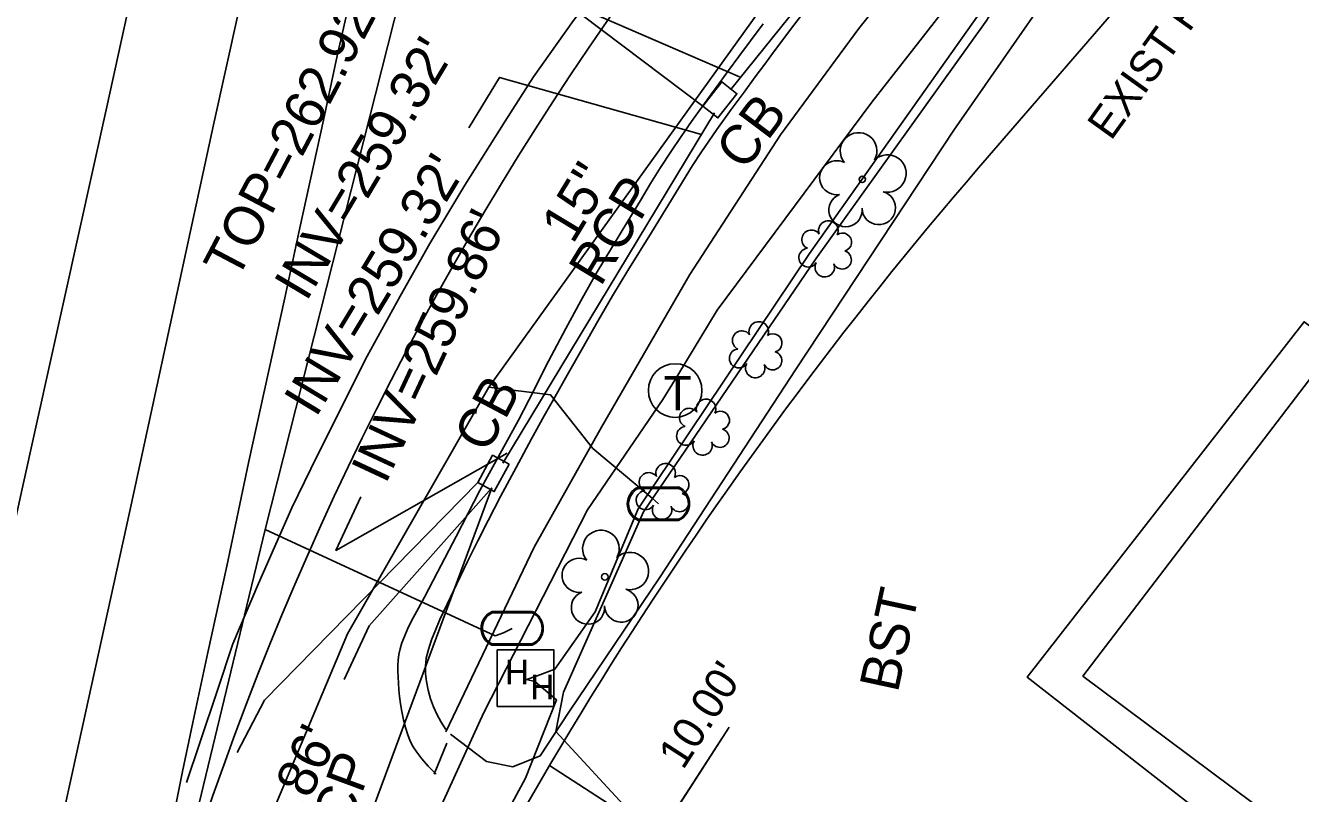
# Model space of a CAD drawing. Extents: x 2100323 to 2109811, y 740376 to 749755.
# Drawn here: x 2106280.8 to 2106410.2, y 744038.4 to 744116.4 of the extents above; entities that cross this region are included whole.
import ezdxf

# ---------------------------------------------------------------- set-up
doc = ezdxf.new("R2010")
doc.units = 0
for name, color, linetype in [('Exist Building', 7, 'Continuous'), ('Exist Horizontal Alignment', 7, 'Continuous'), ('Exist Right of Way Easement Line', 7, 'Continuous'), ('Exist Right of Way Line', 7, 'Continuous'), ('Exist Right of Way Line Text', 7, 'Continuous'), ('Exist Right of Way Width CELL', 7, 'Continuous'), ('Exist Roads Change in Surface', 7, 'Continuous'), ('Exist Roads Change in Surface Text', 7, 'Continuous'), ('Exist Roads Curbs', 7, 'Continuous'), ('Exist Roads EOP', 7, 'Continuous'), ('Exist Roads EOP Other', 7, 'Continuous'), ('Exist Roads EOT', 7, 'Continuous'), ('Exist Structure Minor Catch Basin', 7, 'Continuous'), ('Exist Structure Minor Catch Basin Text', 7, 'Continuous'), ('Exist Structure Minor Catch Basin Top Elevation', 7, 'Continuous'), ('Exist Structure Minor Pipes RCP 12 Inch', 7, 'Continuous'), ('Exist Structure Minor Pipes RCP 12 Inch Invert', 7, 'Continuous'), ('Exist Structure Minor Pipes RCP 12 Inch Leader', 7, 'Continuous'), ('Exist Structure Minor Pipes RCP 12 Inch Text', 7, 'Continuous'), ('Exist Structure Minor Pipes RCP 15 Inch', 7, 'Continuous'), ('Exist Structure Minor Pipes RCP 15 Inch Invert', 7, 'Continuous'), ('Exist Structure Minor Pipes RCP 15 Inch Leader', 7, 'Continuous'), ('Exist Structure Minor Pipes RCP 15 Inch Text', 7, 'Continuous'), ('Exist Utilities Power Hand Hole CELL', 7, 'Continuous'), ('Exist Utilities Power UG Cable SUE LOS B', 7, 'Continuous'), ('Exist Utilities Telephone Manhole CELL', 7, 'Continuous'), ('Exist Utilities Telephone UG Conduit SUE LOS B', 7, 'Continuous'), ('Exist Utilities Water Meter CELL', 7, 'Continuous'), ('Exist Utilities Water UG Line SUE LOS B', 7, 'Continuous'), ('Exist Vegetation Shrub CELL', 7, 'Continuous'), ('Exist Vegetation Tree CELL', 7, 'Continuous')]:
    doc.layers.add(name, color=color, linetype=linetype)

msp = doc.modelspace()

# ---------------------------------------------------------------- linework, layer by layer
at = {"layer": 'Exist Building'}
msp.add_lwpolyline([(2106440.86, 744031.39), (2106445.43, 744040.53), (2106437.58, 744044.74), (2106432.23, 744036.14), (2106417.6, 744043.26), (2106435.47, 744065.49), (2106434.52, 744067.65), (2106448.32, 744090.48), (2106441.4, 744132.07), (2106411.51, 744128.38), (2106416.99, 744088.19), (2106388.09, 744050.33), (2106409.79, 744034.12)], dxfattribs=at)
at = {"layer": 'Exist Horizontal Alignment'}
msp.add_arc((2106606.82, 743931.53), 325, 130.7568, 167.8194, dxfattribs=at)
at = {"layer": 'Exist Right of Way Easement Line'}
msp.add_line((2106367.92, 744019.33), (2106333.96, 744041.24), dxfattribs=at)
at = {"layer": 'Exist Right of Way Line'}
msp.add_line((2106431.45, 744164.35), (2106377.51, 744101.93), dxfattribs=at)
msp.add_arc((2106696.01, 743827.41), 420.48, 139.2411, 156.3398, dxfattribs=at)
at = {"layer": 'Exist Right of Way Width CELL'}
for p in [(2106339.63, 744025.68), (2106345.06, 744034.08)]:
    msp.add_line(p, (2106352.19, 744045.14), dxfattribs=at)
at = {"layer": 'Exist Roads Change in Surface'}
msp.add_lwpolyline([(2106407.23, 744030.85), (2106382.42, 744050.23), (2106410.54, 744086.29), (2106413.72, 744083.93)], dxfattribs=at)
at = {"layer": 'Exist Roads Curbs'}
msp.add_lwpolyline([(2106323.44, 744044.91), (2106322.98, 744045.65), (2106322.56, 744046.41), (2106322.19, 744047.2), (2106321.89, 744048.03), (2106321.66, 744048.91), (2106321.5, 744049.77), (2106321.4, 744050.57), (2106321.37, 744051.32), (2106321.46, 744052.14), (2106321.69, 744053.04), (2106322.01, 744054), (2106322.39, 744054.99), (2106322.85, 744056.08), (2106323.57, 744057.62), (2106324.56, 744059.7), (2106325.66, 744061.96), (2106326.71, 744064.07), (2106327.74, 744066.11), (2106329.01, 744068.57), (2106330.57, 744071.51), (2106332.14, 744074.42), (2106333.43, 744076.76), (2106334.5, 744078.65), (2106335.76, 744080.87), (2106337.27, 744083.55), (2106338.86, 744086.34), (2106340.37, 744088.91), (2106341.93, 744091.49), (2106344.32, 744095.34), (2106348.47, 744102.14), (2106349.33, 744103.44), (2106350.95, 744105.79), (2106352.41, 744107.84), (2106353.72, 744109.61), (2106354.84, 744111.14), (2106355.81, 744112.45), (2106356.7, 744113.65), (2106357.53, 744114.76), (2106358.43, 744115.95), (2106359.53, 744117.4)], dxfattribs=at)
at = {"layer": 'Exist Roads EOP'}
msp.add_lwpolyline([(2106322.47, 744040.37), (2106321.67, 744041.2), (2106321.01, 744041.94), (2106320.5, 744042.59), (2106320.13, 744043.16), (2106319.84, 744043.72), (2106319.58, 744044.37), (2106319.35, 744045.1), (2106319.15, 744045.9), (2106318.98, 744046.72), (2106318.85, 744047.51), (2106318.75, 744048.24), (2106318.68, 744048.94), (2106318.63, 744049.6), (2106318.6, 744050.23), (2106318.59, 744050.82), (2106318.59, 744051.39), (2106318.61, 744051.95), (2106318.69, 744052.52), (2106318.82, 744053.11), (2106319, 744053.71), (2106319.24, 744054.36), (2106319.56, 744055.1), (2106319.97, 744055.93), (2106320.47, 744056.84), (2106321.27, 744058.33), (2106322.61, 744060.88), (2106324.49, 744064.49), (2106326.91, 744069.17), (2106330.83, 744076.29), (2106331.87, 744078.35), (2106333.88, 744082.28), (2106335.63, 744085.61), (2106337.16, 744088.43), (2106338.72, 744091.18), (2106340.37, 744093.94), (2106341.92, 744096.49), (2106343.19, 744098.59), (2106344.21, 744100.31), (2106345.22, 744101.94), (2106346.27, 744103.54), (2106347.33, 744105.1), (2106348.39, 744106.62), (2106349.43, 744108.08), (2106350.39, 744109.41), (2106351.25, 744110.58), (2106352.14, 744111.79), (2106353.18, 744113.21), (2106354.36, 744114.82), (2106355.64, 744116.53)], dxfattribs=at)
at = {"layer": 'Exist Roads EOP Other'}
for points in [[(2106323.46, 744044.68), (2106332.41, 744063.41), (2106339.26, 744075.58), (2106348.22, 744091.08), (2106357.42, 744105.25), (2106365.37, 744116.06), (2106373.78, 744126.63), (2106385.11, 744139.42), (2106391.96, 744146.83)], [(2106323.93, 744044.43), (2106327.59, 744041.66), (2106330.26, 744041.1), (2106333.02, 744042.25), (2106335.93, 744046.66), (2106345.21, 744060.4), (2106358.92, 744081.4), (2106375.01, 744105.73), (2106385.07, 744120.24), (2106392.17, 744130.61), (2106394.64, 744135.53), (2106395.46, 744138.52), (2106395.85, 744140.45), (2106395.54, 744141.73)], [(2106322.27, 744040.36), (2106323.55, 744043.53)]]:
    msp.add_lwpolyline(points, dxfattribs=at)
at = {"layer": 'Exist Roads EOT'}
for points in [[(2106389.68, 744490.59), (2106376.41, 744454.31), (2106363.38, 744416.16), (2106351.42, 744378.16), (2106340.82, 744341.29), (2106330.95, 744300.99), (2106322.76, 744263.95), (2106314.06, 744223.55), (2106306, 744186.12), (2106297.78, 744147.94), (2106289.04, 744108.12), (2106280.47, 744069.34), (2106271.94, 744030.49)], [(2106401, 744488.96), (2106386.92, 744450.43), (2106375.26, 744416.49), (2106362.72, 744377.32), (2106352.27, 744340.72), (2106342.17, 744300.39), (2106333.68, 744262.13), (2106324.98, 744221.85), (2106317.17, 744185.47), (2106308.57, 744145.57), (2106299.86, 744106.29), (2106291.34, 744066.94), (2106283.02, 744029.05)], [(2106333.12, 744208.62), (2106331.17, 744199.41), (2106329.29, 744190.91), (2106327.34, 744182.07), (2106325.97, 744175.66), (2106324.64, 744169.56), (2106321.54, 744155.24), (2106320.03, 744148.17), (2106318.91, 744143), (2106317.62, 744136.19), (2106315.5, 744126.82), (2106313.78, 744119.24), (2106312.44, 744113.27), (2106311.02, 744106.74), (2106308.64, 744095.83), (2106307.11, 744088.72), (2106303.42, 744071.96), (2106301.22, 744061.49), (2106299.3, 744052.71), (2106297.77, 744045.63), (2106296.74, 744040.66), (2106294.82, 744031.22)], [(2106297.14, 744039.52), (2106298.49, 744043.56), (2106300.28, 744048.91), (2106301.85, 744053.6), (2106304.45, 744059.72), (2106307.84, 744067.41), (2106310.39, 744072.69), (2106315.48, 744082.81), (2106318.81, 744088.89), (2106321.81, 744094.23), (2106325.38, 744100.17), (2106329.46, 744106.66), (2106332.33, 744111.16), (2106336.39, 744116.86), (2106340.57, 744122.38), (2106345.16, 744128.42), (2106350.09, 744134.44), (2106354.87, 744140.06), (2106360.09, 744146.12), (2106364.68, 744151.28), (2106368.48, 744155.55)]]:
    msp.add_lwpolyline(points, dxfattribs=at)
at = {"layer": 'Exist Structure Minor Catch Basin'}
for points in [[(2106349.53, 744108.19), (2106351.46, 744110.65), (2106352.99, 744109.44), (2106351.06, 744106.98)], [(2106329.89, 744071.83), (2106328.37, 744069.06), (2106326.68, 744069.99), (2106328.2, 744072.75)]]:
    msp.add_lwpolyline(points, close=True, dxfattribs=at)
at = {"layer": 'Exist Structure Minor Catch Basin Top Elevation'}
for points in [[(2106349.53, 744108.19), (2106320.78, 744129.9), (2106317.99, 744124.59)], [(2106326.68, 744069.99), (2106305.04, 744047.89), (2106302.29, 744042.56)], [(2106326.68, 744069.99), (2106305.04, 744047.89), (2106302.29, 744042.56)]]:
    msp.add_lwpolyline(points, dxfattribs=at)
at = {"layer": 'Exist Structure Minor Pipes RCP 12 Inch'}
msp.add_line((2106298.56, 743989.68), (2106328.11, 744069.45), dxfattribs=at)
at = {"layer": 'Exist Structure Minor Pipes RCP 12 Inch Leader'}
msp.add_lwpolyline([(2106328.11, 744069.45), (2106315.68, 744055.42), (2106313.14, 744049.98)], dxfattribs=at)
at = {"layer": 'Exist Structure Minor Pipes RCP 15 Inch'}
for p, q in [((2106352.35, 744109.83), (2106377.51, 744141.17)), ((2106329.25, 744071.95), (2106350.7, 744107.49))]:
    msp.add_line(p, q, dxfattribs=at)
at = {"layer": 'Exist Structure Minor Pipes RCP 15 Inch Leader'}
for points in [[(2106353.26, 744111.16), (2106326.96, 744122.57), (2106323.89, 744117.42)], [(2106349.38, 744105.29), (2106328.9, 744111.1), (2106325.79, 744105.97)], [(2106329.66, 744072.96), (2106312.3, 744063.09), (2106314.84, 744068.53)]]:
    msp.add_lwpolyline(points, dxfattribs=at)
at = {"layer": 'Exist Utilities Power Hand Hole CELL'}
msp.add_line((2106331.62, 744049.97), (2106331.62, 744049.97), dxfattribs=at)
msp.add_lwpolyline([(2106328.67, 744047.24), (2106334.42, 744047.24), (2106334.42, 744052.99), (2106328.67, 744052.99), (2106328.67, 744047.24)], dxfattribs=at)
at = {"layer": 'Exist Utilities Power UG Cable SUE LOS B'}
for points in [[(2106449.01, 744163.49), (2106437.25, 744165.05), (2106426.87, 744166.72), (2106422.8, 744166.8), (2106419.65, 744165.01), (2106402.99, 744149.31), (2106392.72, 744140.31), (2106385.89, 744130.12), (2106378.36, 744116.91), (2106361, 744092.68), (2106343.5, 744067.01), (2106335.4, 744048.71), (2106334.62, 744044.71), (2106342.3, 744036.37), (2106357.93, 744024.51), (2106377.58, 744009.28), (2106378.09, 744008.46), (2106377.44, 744008.42)], [(2106331.62, 744049.97), (2106332.73, 744050.37), (2106334.51, 744051.04), (2106338.59, 744056.85), (2106342.97, 744067.3), (2106360.34, 744093.21), (2106377.41, 744117.32), (2106380.16, 744125.52), (2106377.09, 744126.89), (2106376.19, 744127.17), (2106373.19, 744124.65)], [(2106309.95, 744000.21), (2106310.79, 744000.39), (2106312.09, 744001.59), (2106314.4, 744005.98), (2106321.19, 744020.77), (2106331.53, 744039.98), (2106334.69, 744047.91), (2106332.49, 744049.79), (2106331.62, 744049.97)]]:
    msp.add_lwpolyline(points, dxfattribs=at)
at = {"layer": 'Exist Utilities Telephone Manhole CELL'}
msp.add_circle((2106346.72, 744079.31), 2.72, dxfattribs=at)
at = {"layer": 'Exist Utilities Telephone UG Conduit SUE LOS B'}
msp.add_lwpolyline([(2106316.54, 744023.08), (2106327.29, 744046.64), (2106337.83, 744067.2), (2106345.48, 744078.39), (2106346.99, 744080.86), (2106350.98, 744087.46), (2106366.66, 744108.58), (2106377.88, 744122.91), (2106389.82, 744143.3), (2106396.66, 744159.61), (2106397.57, 744163.2), (2106397.04, 744165.67), (2106392.01, 744180.5), (2106391.67, 744196.56), (2106386.05, 744220.17), (2106375.74, 744252.06), (2106375.66, 744252.06), (2106378.27, 744267.22), (2106385.68, 744296.51), (2106395.21, 744319.58)], dxfattribs=at)
at = {"layer": 'Exist Utilities Water Meter CELL'}
for p, q in [((2106345.03, 744067.81), (2106345.03, 744067.81)), ((2106330.18, 744055.17), (2106330.18, 744055.17))]:
    msp.add_line(p, q, dxfattribs=at)
for points in [[(2106342.99, 744069.51), (2106347.07, 744069.51)], [(2106342.99, 744069.38), (2106347.07, 744069.38)], [(2106347.07, 744066.25), (2106342.97, 744066.25)], [(2106347.07, 744066.11), (2106342.97, 744066.11)], [(2106328.15, 744056.87), (2106332.22, 744056.87)], [(2106328.15, 744056.74), (2106332.22, 744056.74)], [(2106332.22, 744053.61), (2106328.12, 744053.61)], [(2106332.22, 744053.47), (2106328.12, 744053.47)]]:
    msp.add_lwpolyline(points, dxfattribs=at)
for centre, radius, start, end in [((2106343.72, 744067.81), 1.86, 113.178, 245.9794), ((2106343.73, 744067.81), 1.73, 115.3009, 243.7824), ((2106346.32, 744067.82), 1.86, 293.6483, 66.3084), ((2106346.33, 744067.81), 1.73, 295.1272, 64.8728), ((2106328.88, 744055.17), 1.86, 113.178, 245.9794), ((2106328.89, 744055.17), 1.73, 115.3009, 243.7824), ((2106331.48, 744055.17), 1.86, 293.6483, 66.3084), ((2106331.49, 744055.17), 1.73, 295.1272, 64.8728)]:
    msp.add_arc(centre, radius, start, end, dxfattribs=at)
at = {"layer": 'Exist Utilities Water UG Line SUE LOS B'}
for points in [[(2106103.68, 743287.99), (2106134.15, 743404.58), (2106134.52, 743407.18), (2106164.87, 743534.48), (2106192.4, 743646.45), (2106231.87, 743778.86), (2106242.91, 743819.92), (2106244.41, 743824.96), (2106256.85, 743875.22), (2106268.7, 743928.52), (2106292.05, 744010.94), (2106305.12, 744065.22), (2106324.28, 744140.83), (2106370.03, 744301.01), (2106414.37, 744445.19), (2106440.78, 744524.35), (2106464.3, 744594.5), (2106498.1, 744710.68), (2106545.04, 744875.25), (2106601.89, 745064.33), (2106643.94, 745210.71), (2106658.4, 745249.82), (2106687.83, 745362.19), (2106701.73, 745409.05)], [(2106299.28, 744008.7), (2106306.2, 744037.29), (2106313.47, 744054.62), (2106327.82, 744079.65), (2106359.52, 744123.76), (2106378.37, 744146.72), (2106403.13, 744175.39), (2106406.82, 744179.46), (2106425.7, 744198.2)], [(2106327.82, 744079.65), (2106334.07, 744078.87), (2106338.37, 744073.44), (2106344.39, 744068.37), (2106345.03, 744067.81)], [(2106305.12, 744065.22), (2106328.45, 744054.42), (2106329.29, 744054.72), (2106330.18, 744055.17)]]:
    msp.add_lwpolyline(points, dxfattribs=at)
at = {"layer": 'Exist Vegetation Shrub CELL'}
for p, q in [((2106362.03, 744093.51), (2106362.03, 744093.51)), ((2106354.97, 744083.27), (2106354.97, 744083.27)), ((2106349.62, 744075.41), (2106349.62, 744075.41)), ((2106345.52, 744068.88), (2106345.52, 744068.88))]:
    msp.add_line(p, q, dxfattribs=at)
for centre, radius, start, end in [((2106362.26, 744095.55), 0.99, 334.8391, 200.4717), ((2106360.54, 744094.63), 0.968, 35.8908, 245.4216), ((2106363.7, 744094.37), 0.929, 284.4567, 126.0861), ((2106360.23, 744092.8), 0.955, 95.1099, 327.9534), ((2106363.66, 744092.58), 0.937, 204.9913, 73.4601), ((2106361.9, 744091.82), 0.984, 151.2797, 21.387), ((2106355.2, 744085.31), 0.99, 334.8391, 200.4717), ((2106353.49, 744084.4), 0.968, 35.8908, 245.4216), ((2106356.64, 744084.14), 0.929, 284.4567, 126.0861), ((2106353.17, 744082.57), 0.955, 95.1099, 327.9534), ((2106356.61, 744082.34), 0.937, 204.9913, 73.4601), ((2106354.84, 744081.59), 0.984, 151.2797, 21.387), ((2106349.85, 744077.45), 0.99, 334.8391, 200.4717), ((2106348.14, 744076.54), 0.968, 35.8908, 245.4216), ((2106351.3, 744076.28), 0.929, 284.4567, 126.0861), ((2106347.82, 744074.71), 0.955, 95.1099, 327.9534), ((2106351.26, 744074.48), 0.937, 204.9913, 73.4601), ((2106349.5, 744073.73), 0.984, 151.2797, 21.387), ((2106345.75, 744070.92), 0.99, 334.8391, 200.4717), ((2106344.04, 744070.01), 0.968, 35.8908, 245.4216), ((2106347.19, 744069.75), 0.929, 284.4567, 126.0861), ((2106343.72, 744068.18), 0.955, 95.1099, 327.9534), ((2106347.16, 744067.95), 0.937, 204.9913, 73.4601), ((2106345.39, 744067.2), 0.984, 151.2797, 21.387)]:
    msp.add_arc(centre, radius, start, end, dxfattribs=at)
at = {"layer": 'Exist Vegetation Tree CELL'}
for p, q in [((2106365.71, 744100.75), (2106365.71, 744100.75)), ((2106339.58, 744060.4), (2106339.58, 744060.4))]:
    msp.add_line(p, q, dxfattribs=at)
for centre in [(2106365.71, 744100.75), (2106339.58, 744060.4)]:
    msp.add_circle(centre, 0.326, dxfattribs=at)
for centre, radius, start, end in [((2106365.33, 744103.63), 1.86, 330.1651, 219.7134), ((2106368.26, 744101.34), 1.9, 257.1011, 134.1999), ((2106363.11, 744100.91), 1.73, 62.6636, 279.3457), ((2106364.01, 744097.63), 1.69, 111.5671, 6.231), ((2106367.38, 744097.85), 1.7, 181.2822, 74.56), ((2106339.19, 744063.27), 1.86, 330.1651, 219.7134), ((2106342.13, 744060.99), 1.9, 257.1011, 134.1999), ((2106336.97, 744060.55), 1.73, 62.6636, 279.3457), ((2106341.25, 744057.5), 1.7, 181.2822, 74.56), ((2106337.87, 744057.28), 1.69, 111.5671, 6.231)]:
    msp.add_arc(centre, radius, start, end, dxfattribs=at)

# ---------------------------------------------------------------- texts
at = {"layer": 'Exist Right of Way Line Text'}
msp.add_text('EXIST R/W', height=3.2, rotation=54.267, dxfattribs=at).set_placement((2106390.94, 744104.58))
at = {"layer": 'Exist Right of Way Width CELL'}
msp.add_text("10.00'", height=3.2, rotation=57.1553, dxfattribs=at).set_placement((2106347.52, 744040.72))
at = {"layer": 'Exist Roads Change in Surface Text'}
msp.add_text('BST', height=4, rotation=77.8136, dxfattribs=at).set_placement((2106369.3, 744048.55))
at = {"layer": 'Exist Structure Minor Catch Basin Text'}
for rotation, p in [(53.1918, (2106353.78, 744101.49)), (62.1403, (2106327.65, 744072.82))]:
    msp.add_text('CB', height=4, rotation=rotation, dxfattribs=at).set_placement(p)
at = {"layer": 'Exist Structure Minor Catch Basin Top Elevation'}
msp.add_text("TOP=262.92'", height=4, rotation=62.2528, dxfattribs=at).set_placement((2106302.26, 744090.39))
at = {"layer": 'Exist Structure Minor Pipes RCP 12 Inch Invert'}
msp.add_text("INV=259.86'", height=4, rotation=65, dxfattribs=at).set_placement((2106300.16, 744017.41))
at = {"layer": 'Exist Structure Minor Pipes RCP 12 Inch Text'}
msp.add_text('12" RCP', height=4, rotation=69.6704, dxfattribs=at).set_placement((2106308.99, 744022.31))
at = {"layer": 'Exist Structure Minor Pipes RCP 15 Inch Invert'}
for s, rotation, p in [("INV=259.32'", 59.2278, (2106309.29, 744088.24)), ("INV=259.32'", 58.8124, (2106310.26, 744076.47)), ("INV=259.86'", 65, (2106317.34, 744069.71))]:
    msp.add_text(s, height=4, rotation=rotation, dxfattribs=at).set_placement(p)
at = {"layer": 'Exist Structure Minor Pipes RCP 15 Inch Text'}
for s, p in [('15"', (2106336.34, 744094.08)), ('RCP', (2106339.15, 744089.76))]:
    msp.add_text(s, height=4, rotation=58.8852, dxfattribs=at).set_placement(p)
at = {"layer": 'Exist Utilities Power Hand Hole CELL'}
for p in [(2106329.46, 744049.49), (2106332.03, 744047.97)]:
    msp.add_text('H', height=2.5, dxfattribs=at).set_placement(p)
at = {"layer": 'Exist Utilities Telephone Manhole CELL'}
msp.add_text('T', height=3.5, dxfattribs=at).set_placement((2106345.55, 744077.3))

doc.saveas('drawing.dxf')
